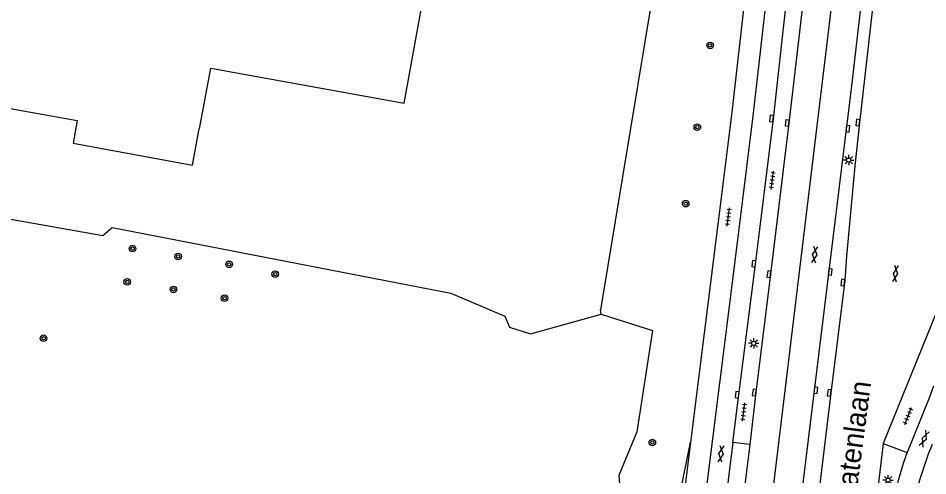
# Model space of a CAD drawing. Extents: x 131000 to 133014, y 396499 to 399001.
# Drawn here: x 131623.7 to 131734.1, y 397539.4 to 397595 of the extents above; entities that cross this region are included whole.
import ezdxf

# ---------------------------------------------------------------- set-up
doc = ezdxf.new("R2010")
doc.units = 0
for name, color, linetype in [('gg-anno-openbare ruimte label', 7, 'Continuous'), ('gg-bbg-hoofdgebouw', 7, 'Continuous'), ('gg-knt-BGT kruinlijn', 7, 'Continuous'), ('gg-knt-verharding', 7, 'Continuous'), ('gg-knt-verharding nz', 7, 'Continuous'), ('gt-grn-groengrens', 7, 'Continuous'), ('gt-symb-boom', 7, 'Continuous'), ('gt-symb-gesloten verharding', 7, 'Continuous'), ('gt-symb-kolk', 7, 'Continuous'), ('gt-symb-lichtmast', 7, 'Continuous'), ('gt-symb-tegel verharding', 7, 'Continuous')]:
    doc.layers.add(name, color=color, linetype=linetype)

# ---------------------------------------------------------------- blocks, each defined once
blk = doc.blocks.new('gt0-LMAST')
at = {"layer": 'gt-symb-lichtmast'}
for p, q in [((-0.18, 0.17), (-0.45, 0.44)), ((-0.01, 0.25), (-0.01, 0.62)), ((0.17, 0.17), (0.44, 0.44)), ((-0.26, 0), (-0.63, 0)), ((-0.18, -0.18), (-0.45, -0.45)), ((-0.01, -0.25), (-0.01, -0.63)), ((0.44, -0.45), (0.17, -0.18)), ((0.24, 0), (0.62, 0))]:
    blk.add_line(p, q, dxfattribs=at)
blk.add_circle((-0.01, 0), 0.25, dxfattribs=at)
blk = doc.blocks.new('gt0-GESVH1')
at = {"layer": 'gt-symb-gesloten verharding'}
for p, q in [((-0.99, -0.26), (0.01, 0.24)), ((0.01, -0.26), (-0.99, 0.24)), ((0.01, 0.24), (1.01, -0.26)), ((1.01, 0.24), (0.01, -0.26))]:
    blk.add_line(p, q, dxfattribs=at)
blk = doc.blocks.new('gt0-TEG1')
at = {"layer": 'gt-symb-tegel verharding'}
for p, q in [((-1.12, 0), (1.12, 0)), ((-0.9, -0.25), (-0.9, 0.25)), ((-0.45, -0.25), (-0.45, 0.25)), ((0, -0.25), (0, 0.25)), ((0.45, -0.25), (0.45, 0.25)), ((0.9, -0.25), (0.9, 0.25))]:
    blk.add_line(p, q, dxfattribs=at)
blk = doc.blocks.new('gt0-KOLK')
at = {"layer": 'gt-symb-kolk'}
blk.add_lwpolyline([(0, 0), (0.38, 0), (0.38, 0.4), (-0.38, 0.4), (-0.38, 0), (0, 0)], dxfattribs=at)
blk = doc.blocks.new('gt0-BOOM')
at = {"layer": 'gt-symb-boom'}
for radius in [0.4, 0.2]:
    blk.add_circle((0, 0), radius, dxfattribs=at)

msp = doc.modelspace()

# ---------------------------------------------------------------- linework, layer by layer
at = {"layer": 'gg-bbg-hoofdgebouw'}
for points in [[(131630.36, 397579.8), (131644.85, 397577.16), (131645.68, 397581.56), (131645.71, 397581.55), (131647.08, 397588.94), (131670.56, 397584.67), (131672.9, 397597.64), (131675.73, 397597.19), (131679.72, 397618.87), (131677.2, 397619.33), (131677.39, 397620.34), (131678.33, 397620.17), (131679.33, 397625.58)], [(131623.04, 397600.19), (131620.22, 397584.48), (131630.85, 397582.57), (131630.36, 397579.8)]]:
    msp.add_lwpolyline(points, dxfattribs=at)
at = {"layer": 'gg-knt-BGT kruinlijn'}
msp.add_line((131696.69, 397501.05), (131705.33, 397543.49), dxfattribs=at)
at = {"layer": 'gg-knt-verharding'}
for p, q in [((131712.53, 397543.22), (131710.46, 397543.45)), ((131728.71, 397543.34), (131731.64, 397542.27))]:
    msp.add_line(p, q, dxfattribs=at)
for points in [[(131745.16, 397630.28), (131740.99, 397603.7), (131739.88, 397595.55), (131735.16, 397559.2), (131728.71, 397543.34)], [(131710.46, 397543.45), (131711.18, 397549.24), (131713.21, 397565.14), (131715.39, 397582.77), (131717.28, 397599.69), (131719.02, 397615.54), (131719.45, 397620.22), (131719.74, 397624.18), (131719.91, 397627.06)], [(131714.73, 397626.11), (131713.89, 397615.82), (131712.21, 397600.07), (131710.3, 397583.23), (131705.33, 397543.49)], [(131716.98, 397624.3), (131716.51, 397616.01), (131714.79, 397599.86), (131712.9, 397583.08), (131710.67, 397565.15), (131705.34, 397522.67), (131701.43, 397490.71)], [(131723.61, 397623.98), (131722.65, 397621.09), (131721.76, 397618.18), (131721.41, 397616.72), (131721.09, 397615.25), (131717.26, 397582.24), (131715.05, 397563.89), (131713.27, 397549.52), (131712.53, 397543.22)], [(131728.13, 397618.54), (131726.18, 397597.97), (131725.66, 397593.77), (131724.86, 397586.76), (131715.86, 397513.1), (131708.53, 397454.07), (131706.19, 397434.73), (131705.05, 397425.65)], [(131730.56, 397618.31), (131729.69, 397612.79), (131728.43, 397603.93), (131727.57, 397597.67), (131725.85, 397582.29), (131725.29, 397577.08), (131724.28, 397566.11), (131724.06, 397563.12), (131722.37, 397549.47), (131717.77, 397511.74), (131712.94, 397473.04), (131710.64, 397453.7), (131707.23, 397425.93)], [(131734.84, 397550.29), (131734.33, 397548.98), (131731.64, 397542.27)], [(131705.33, 397543.49), (131702.78, 397522.87), (131699.87, 397499.29)], [(131710.46, 397543.45), (131709.31, 397534.3), (131703.85, 397490.04)], [(131712.53, 397543.22), (131711.38, 397534.13), (131705.74, 397488.19)], [(131728.71, 397543.34), (131727.32, 397531.78), (131719.88, 397471.22)]]:
    msp.add_lwpolyline(points, dxfattribs=at)
for centre, radius, start, end in [((131767.09, 397529.47), 35.22, 157.0264, 173.6332), ((131766.09, 397529.31), 36.81, 159.3792, 168.3271)]:
    msp.add_arc(centre, radius, start, end, dxfattribs=at)
at = {"layer": 'gg-knt-verharding nz'}
msp.add_lwpolyline([(131725.31, 397625.04), (131723.48, 397605.41), (131708.1, 397478.15), (131701.45, 397425.08)], dxfattribs=at)
at = {"layer": 'gt-grn-groengrens'}
for p in [(131703.78, 397616.45), (131694.49, 397559.04)]:
    msp.add_line(p, (131694.41, 397559.56), dxfattribs=at)
for points in [[(131616.37, 397571.71), (131633.96, 397568.61), (131635.11, 397569.56), (131676.23, 397561.6), (131682.77, 397558.82), (131683.35, 397557.47), (131685.9, 397556.66), (131694.49, 397559.04)], [(131694.49, 397559.04), (131700.72, 397557.05), (131698.79, 397544.76), (131696.64, 397539.44), (131697.57, 397528.16), (131695.19, 397520.43)]]:
    msp.add_lwpolyline(points, dxfattribs=at)

# ---------------------------------------------------------------- block references
at = {"layer": 'gt-symb-boom'}
for p in [(131707.71, 397591.69), (131706.15, 397581.76), (131704.74, 397572.47), (131637.59, 397567.01), (131643.12, 397566.06), (131649.31, 397565.1), (131654.91, 397563.92), (131636.94, 397562.97), (131642.55, 397562.06), (131648.75, 397560.98), (131626.78, 397556.12), (131700.69, 397543.48)]:
    msp.add_blockref('gt0-BOOM', p, dxfattribs=at)
at = {"layer": 'gt-symb-gesloten verharding'}
for p, rotation in [((131720.39, 397566.27), 82.99574075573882), ((131730.21, 397563.96), 82.99574075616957), ((131733.69, 397543.93), 67.84741349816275), ((131709.01, 397542.08), 82.64762064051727)]:
    msp.add_blockref('gt0-GESVH1', p, dxfattribs=dict(at, rotation=rotation))
at = {"layer": 'gt-symb-kolk'}
for p, rotation in [((131715.36, 397582.78), 82.93185995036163), ((131717.26, 397582.24), 83.39396584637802), ((131725.85, 397582.29), 83.91299166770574), ((131724.23, 397581.59), -97.00425924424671), ((131713.21, 397565.15), 82.41293093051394), ((131722.09, 397564.2), -96.94741065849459), ((131715.05, 397563.89), 83.10945167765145), ((131724.02, 397562.86), 82.99574075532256), ((131720.35, 397549.83), -96.94741065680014), ((131711.18, 397549.24), 82.93185994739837), ((131713.27, 397549.52), 82.99574075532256), ((131722.37, 397549.47), 83.0525893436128)]:
    msp.add_blockref('gt0-KOLK', p, dxfattribs=dict(at, rotation=rotation))
at = {"layer": 'gt-symb-lichtmast'}
for p in [(131724.54, 397577.76), (131713.01, 397555.51), (131729.32, 397538.89)]:
    msp.add_blockref('gt0-LMAST', p, dxfattribs=at)
at = {"layer": 'gt-symb-tegel verharding'}
for p, rotation in [((131715.25, 397575.32), 83.05258934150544), ((131709.93, 397570.85), 83.05258934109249), ((131711.79, 397547.16), 82.99574075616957), ((131731.75, 397546.67), 67.84741349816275)]:
    msp.add_blockref('gt0-TEG1', p, dxfattribs=dict(at, rotation=rotation))

# ---------------------------------------------------------------- texts
at = {"layer": 'gg-anno-openbare ruimte label'}
msp.add_text('Statenlaan', height=2.5, rotation=82.5, dxfattribs=at).set_placement((131725.17, 397534.92))

doc.saveas('drawing.dxf')
